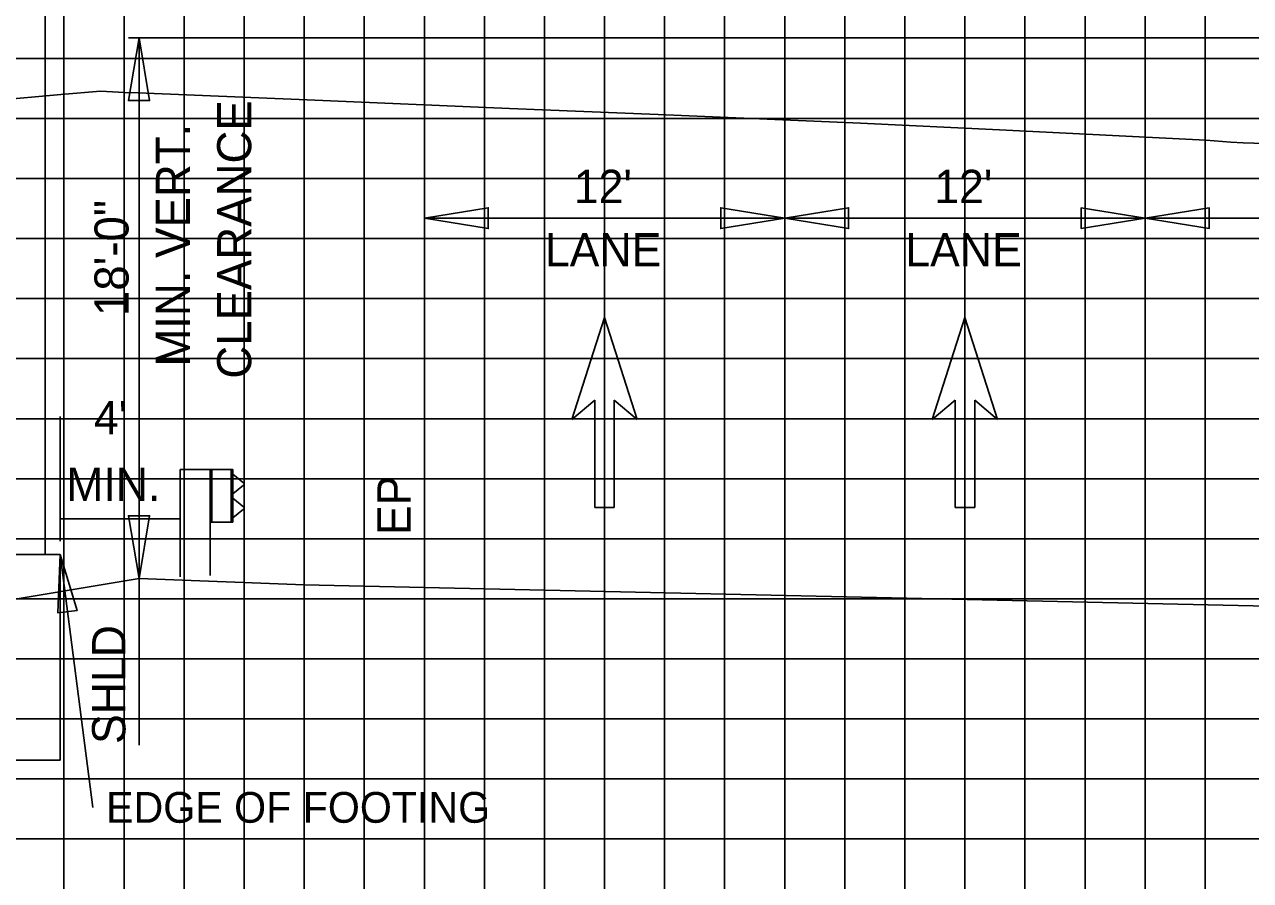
# Model space of a CAD drawing. Extents: x 1797809 to 2198143, y 249608 to 1237864.
# Drawn here: x 2196285.39 to 2196326.22, y 1237264.72 to 1237293.24 of the extents above; entities that cross this region are included whole.
import ezdxf

# ---------------------------------------------------------------- set-up
doc = ezdxf.new("R2010")
doc.units = 0
for name, color, linetype in [('29', 7, 'Continuous'), ('3', 7, 'Continuous'), ('DESIGN - SHEET - Light Grid', 7, 'Continuous'), ('DESIGN - TRAFFIC CONTROL PERMANENT - Signs', 7, 'Continuous'), ('GSDIMS', 7, 'Continuous'), ('GSSHT', 7, 'Continuous'), ('Level 28', 7, 'Continuous'), ('Level 55', 7, 'Continuous'), ('Level 61', 7, 'Continuous'), ('V7Level1', 7, 'Continuous')]:
    doc.layers.add(name, color=color, linetype=linetype)

msp = doc.modelspace()

# ---------------------------------------------------------------- linework, layer by layer
at = {"layer": '29'}
for p, q in [((2196290.576, 1237278.408), (2196290.576, 1237274.843)), ((2196290.576, 1237278.408), (2196292.326, 1237278.408)), ((2196291.576, 1237278.408), (2196291.576, 1237274.883)), ((2196291.626, 1237278.408), (2196291.626, 1237276.658)), ((2196292.276, 1237278.408), (2196292.276, 1237276.658)), ((2196292.326, 1237278.408), (2196292.326, 1237276.658)), ((2196292.326, 1237278.258), (2196292.692, 1237277.959)), ((2196292.691, 1237277.888), (2196292.326, 1237277.603)), ((2196292.326, 1237277.463), (2196292.692, 1237277.164)), ((2196292.691, 1237277.093), (2196292.326, 1237276.808)), ((2196291.576, 1237276.658), (2196292.326, 1237276.658))]:
    msp.add_line(p, q, dxfattribs=at)
for centre in [(2196292.657, 1237277.924), (2196292.657, 1237277.129)]:
    msp.add_arc(centre, 0.05, 313.3792, 45, dxfattribs=at)
at = {"layer": '3'}
for p, q in [((2196286.079, 1237301.825), (2196286.079, 1237275.581)), ((2196289.207, 1237274.788), (2196289.207, 1237292.788)), ((2196298.707, 1237274.48), (2196298.707, 1237287.449)), ((2196310.707, 1237274.216), (2196310.707, 1237287.449)), ((2196322.707, 1237273.952), (2196322.707, 1237287.449)), ((2196286.579, 1237276.022), (2196286.579, 1237280.174)), ((2196284.555, 1237275.581), (2196286.579, 1237275.581)), ((2196286.579, 1237268.729), (2196286.579, 1237275.581)), ((2196287.672, 1237267.155), (2196286.579, 1237275.581)), ((2196284.555, 1237268.729), (2196286.579, 1237268.729))]:
    msp.add_line(p, q, dxfattribs=at)
at = {"layer": 'DESIGN - SHEET - Light Grid'}
msp.add_lwpolyline([(2196264.707, 1237290.091), (2196276.874, 1237289.926), (2196284.388, 1237290.7), (2196286.604, 1237290.905), (2196287.922, 1237291.018), (2196288.724, 1237290.976), (2196289.179, 1237290.956), (2196294.811, 1237290.726), (2196301.547, 1237290.443), (2196306.49, 1237290.237), (2196313.235, 1237289.95), (2196317.853, 1237289.723), (2196324.725, 1237289.379), (2196325.56, 1237289.319), (2196325.975, 1237289.3), (2196329.877, 1237289.178)], dxfattribs=at)
at = {"layer": 'DESIGN - TRAFFIC CONTROL PERMANENT - Signs'}
for p, q in [((2196289.207, 1237274.788), (2196273.83, 1237272.225)), ((2196294.707, 1237274.568), (2196289.207, 1237274.788))]:
    msp.add_line(p, q, dxfattribs=at)
msp.add_lwpolyline([(2196294.707, 1237274.568), (2196298.707, 1237274.48), (2196332.331, 1237273.741), (2196334.707, 1237273.688), (2196335.549, 1237273.67), (2196352.296, 1237273.301), (2196352.824, 1237273.28), (2196360.428, 1237272.976)], dxfattribs=at)
at = {"layer": 'GSDIMS'}
for p, q in [((2196288.852, 1237292.788), (2196327.216, 1237292.788)), ((2196298.707, 1237286.787), (2196310.707, 1237286.787)), ((2196310.707, 1237286.787), (2196322.707, 1237286.787)), ((2196322.707, 1237286.787), (2196334.707, 1237286.787)), ((2196289.207, 1237269.234), (2196289.207, 1237274.788))]:
    msp.add_line(p, q, dxfattribs=at)
for points in [[(2196289.207, 1237292.788), (2196289.561, 1237290.705), (2196288.852, 1237290.705)], [(2196298.707, 1237286.787), (2196300.835, 1237286.44), (2196300.835, 1237287.134)], [(2196310.707, 1237286.787), (2196308.578, 1237286.44), (2196308.578, 1237287.134)], [(2196310.707, 1237286.787), (2196312.835, 1237286.44), (2196312.835, 1237287.134)], [(2196322.707, 1237286.787), (2196320.578, 1237286.44), (2196320.578, 1237287.134)], [(2196322.707, 1237286.787), (2196324.835, 1237286.44), (2196324.835, 1237287.134)], [(2196289.207, 1237274.788), (2196288.852, 1237276.871), (2196289.561, 1237276.871)], [(2196286.579, 1237275.581), (2196287.144, 1237273.716), (2196286.509, 1237273.634)]]:
    msp.add_lwpolyline(points, close=True, dxfattribs=at)
at = {"layer": 'GSSHT'}
for p, q in [((2196286.707, 1237258.106), (2196286.707, 1237318.106)), ((2196288.707, 1237258.106), (2196288.707, 1237318.106)), ((2196290.707, 1237258.106), (2196290.707, 1237318.106)), ((2196292.707, 1237258.106), (2196292.707, 1237318.106)), ((2196294.707, 1237258.106), (2196294.707, 1237318.106)), ((2196296.707, 1237258.106), (2196296.707, 1237318.106)), ((2196298.707, 1237258.106), (2196298.707, 1237318.106)), ((2196300.707, 1237258.106), (2196300.707, 1237318.106)), ((2196302.707, 1237258.106), (2196302.707, 1237318.106)), ((2196304.707, 1237258.106), (2196304.707, 1237318.106)), ((2196306.707, 1237258.106), (2196306.707, 1237318.106)), ((2196308.707, 1237258.106), (2196308.707, 1237318.106)), ((2196310.707, 1237258.106), (2196310.707, 1237318.106)), ((2196312.707, 1237258.106), (2196312.707, 1237318.106)), ((2196314.707, 1237258.106), (2196314.707, 1237318.106)), ((2196316.707, 1237258.106), (2196316.707, 1237318.106)), ((2196318.707, 1237258.106), (2196318.707, 1237318.106)), ((2196320.707, 1237258.106), (2196320.707, 1237318.106)), ((2196322.707, 1237258.106), (2196322.707, 1237318.106)), ((2196324.707, 1237258.106), (2196324.707, 1237318.106)), ((2196264.707, 1237292.106), (2196394.707, 1237292.106)), ((2196264.707, 1237290.106), (2196394.707, 1237290.106)), ((2196264.707, 1237288.106), (2196394.707, 1237288.106)), ((2196264.707, 1237286.106), (2196394.707, 1237286.106)), ((2196264.707, 1237284.106), (2196394.707, 1237284.106)), ((2196264.707, 1237282.106), (2196394.707, 1237282.106)), ((2196264.707, 1237280.106), (2196394.707, 1237280.106)), ((2196264.707, 1237278.106), (2196394.707, 1237278.106)), ((2196264.707, 1237276.106), (2196394.707, 1237276.106)), ((2196264.707, 1237274.106), (2196394.707, 1237274.106)), ((2196264.707, 1237272.106), (2196394.707, 1237272.106)), ((2196264.707, 1237270.106), (2196394.707, 1237270.106)), ((2196264.707, 1237268.106), (2196394.707, 1237268.106)), ((2196264.707, 1237266.106), (2196394.707, 1237266.106))]:
    msp.add_line(p, q, dxfattribs=at)
at = {"layer": 'Level 28'}
for p, q in [((2196304.707, 1237283.477), (2196303.617, 1237280.079)), ((2196305.796, 1237280.079), (2196304.707, 1237283.477)), ((2196316.707, 1237283.477), (2196315.617, 1237280.079)), ((2196317.796, 1237280.079), (2196316.707, 1237283.477)), ((2196303.617, 1237280.079), (2196304.38, 1237280.719)), ((2196304.38, 1237280.719), (2196304.38, 1237277.147)), ((2196305.033, 1237277.147), (2196305.033, 1237280.719)), ((2196305.033, 1237280.719), (2196305.796, 1237280.079)), ((2196315.617, 1237280.079), (2196316.38, 1237280.719)), ((2196316.38, 1237280.719), (2196316.38, 1237277.147)), ((2196317.033, 1237277.147), (2196317.033, 1237280.719)), ((2196317.033, 1237280.719), (2196317.796, 1237280.079)), ((2196304.38, 1237277.147), (2196305.033, 1237277.147)), ((2196316.38, 1237277.147), (2196317.033, 1237277.147))]:
    msp.add_line(p, q, dxfattribs=at)
at = {"layer": 'Level 61'}
msp.add_line((2196290.576, 1237276.772), (2196286.579, 1237276.772), dxfattribs=at)
at = {"layer": 'V7Level1'}
msp.add_lwpolyline([(2196286.579, 1237268.729), (2196284.555, 1237268.729), (2196284.555, 1237275.581), (2196286.579, 1237275.581)], close=True, dxfattribs=at)

# ---------------------------------------------------------------- texts
at = {"layer": 'Level 55'}
for s, height, p in [('CLEARANCE', 1.1346, (2196292.943, 1237281.439)), ('MIN. VERT.', 1.1346, (2196290.901, 1237281.839)), ('18\'-0"', 1.1346, (2196288.858, 1237283.527)), ('EP', 1.1105, (2196298.254, 1237276.229)), ('SHLD', 1.1105, (2196288.754, 1237269.27))]:
    msp.add_text(s, height=height, rotation=90, dxfattribs=at).set_placement(p)
for s, height, p in [("12'", 1.1105, (2196303.685, 1237287.287)), ("12'", 1.1105, (2196315.685, 1237287.287)), ('LANE', 1.1105, (2196302.721, 1237285.176)), ('LANE', 1.1105, (2196314.721, 1237285.176)), ("4'", 1.1105, (2196287.703, 1237279.585)), ('MIN.', 1.1105, (2196286.784, 1237277.364)), ('EDGE OF FOOTING', 1.02464, (2196288.11, 1237266.646))]:
    msp.add_text(s, height=height, dxfattribs=at).set_placement(p)

doc.saveas('drawing.dxf')
